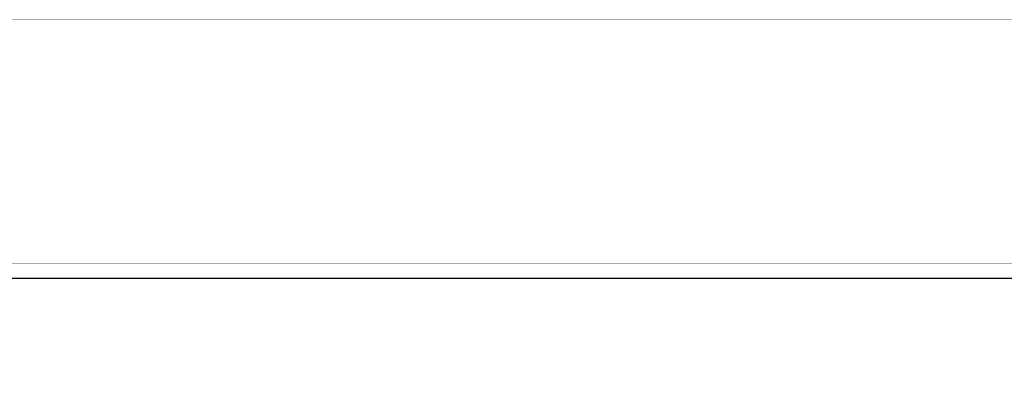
# Model space of a CAD drawing. Header units: millimetres. Extents: x -30280 to 309309, y -17460 to 4378.
# Tile 671 of 1056: x 204061 to 207301, y -11326 to -10160. Entities that reach past the tile are written whole.
import ezdxf

# ---------------------------------------------------------------- set-up
doc = ezdxf.new("R2010")
doc.units = ezdxf.units.MM
doc.header["$MEASUREMENT"] = 0
doc.linetypes.add('Wipeout_Contour', pattern=[1000, 0, -1000])
for name, color, linetype in [('10_ESTR_Fotjats', 7, 'Continuous'), ('Nuevo_07_CR_Cel Ras pladur', 7, 'Continuous'), ('Nuevo_07_CR_Cel Ras_lames', 7, 'Continuous'), ('Nuevo_08_E_Envans secs', 7, 'Continuous')]:
    doc.layers.add(name, color=color, linetype=linetype)
for name, color, linetype, lineweight in [('10_ESTR_Fotjats_Pluma_Nº__1', 7, 'Continuous', 5), ('Nuevo_07_CR_Cel Ras pladur_Pluma_Nº__1', 7, 'Continuous', 5), ('Nuevo_07_CR_Cel Ras_lames_Pluma_Nº__1', 7, 'Continuous', 5)]:
    doc.layers.add(name, color=color, linetype=linetype, lineweight=lineweight)

# ---------------------------------------------------------------- blocks, each defined once
blk = doc.blocks.new('Elem Sección_52_5', base_point=(181934.4, -13460))
at = {"layer": '10_ESTR_Fotjats_Pluma_Nº__1', "color": 7, "linetype": 'Continuous', "lineweight": 5}
blk.add_line((211190.4, -10160), (200805.5, -10160), dxfattribs=at)
blk = doc.blocks.new('Elem Sección_143_5', base_point=(181934.4, -13460))
at = {"layer": 'Nuevo_07_CR_Cel Ras pladur_Pluma_Nº__1', "color": 7, "linetype": 'Continuous', "lineweight": 5}
blk.add_line((209979.7, -11013), (200805.5, -11013), dxfattribs=at)
at = {"layer": 'Nuevo_07_CR_Cel Ras pladur_Pluma_Nº__1', "color": 7, "linetype": 'Continuous', "lineweight": 5, "flags": 128}
blk.add_lwpolyline([(207596.1, -10960), (207296.1, -10960), (206996.1, -10960), (206696.1, -10960), (206396.1, -10960), (206096.1, -10960), (205796.1, -10960), (205496.1, -10960), (205196.1, -10960), (204896.1, -10960), (204596.1, -10960), (204296.1, -10960), (203996.1, -10960), (203696.1, -10960), (203396.1, -10960), (203096.1, -10960), (202796.1, -10960), (202496.1, -10960), (202196.1, -10960), (201896.1, -10960), (201596.1, -10960), (201296.1, -10960), (200996.1, -10960), (200805.5, -10960)], dxfattribs=at)
blk = doc.blocks.new('Elem Sección_172_5', base_point=(181934.4, -13460))
at = {"color": 254, "linetype": 'Wipeout_Contour', "lineweight": 0, "ltscale": 820696.490561}
blk.add_wipeout([(201005.5, -10160), (201005.5, -10960), (208797.9, -10960), (208797.9, -10160)], dxfattribs=at).dxf.layer = 'Nuevo_08_E_Envans secs'
at = {"color": 254, "linetype": 'Wipeout_Contour', "lineweight": 0, "ltscale": 1637533.714366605}
blk.add_wipeout([(201005.5, -11360), (203058.6, -11360), (203058.6, -11410), (204658.6, -11410), (204658.6, -11360), (208797.9, -11360), (208797.9, -11013), (201005.5, -11013)], dxfattribs=at).dxf.layer = 'Nuevo_08_E_Envans secs'
blk = doc.blocks.new('Elem Sección_234_5', base_point=(181934.4, -13460))
at = {"layer": 'Nuevo_07_CR_Cel Ras_lames_Pluma_Nº__1', "color": 7, "linetype": 'Continuous', "lineweight": 5}
blk.add_line((207596.1, -11010), (207296.1, -11010), dxfattribs=at)
blk = doc.blocks.new('Elem Sección_236_5', base_point=(181934.4, -13460))
at = {"layer": 'Nuevo_07_CR_Cel Ras_lames_Pluma_Nº__1', "color": 7, "linetype": 'Continuous', "lineweight": 5}
blk.add_line((207296.1, -11010), (206996.1, -11010), dxfattribs=at)
blk = doc.blocks.new('Elem Sección_237_5', base_point=(181934.4, -13460))
at = {"layer": 'Nuevo_07_CR_Cel Ras_lames_Pluma_Nº__1', "color": 7, "linetype": 'Continuous', "lineweight": 5}
blk.add_line((206996.1, -11010), (206696.1, -11010), dxfattribs=at)
blk = doc.blocks.new('Elem Sección_238_5', base_point=(181934.4, -13460))
at = {"layer": 'Nuevo_07_CR_Cel Ras_lames_Pluma_Nº__1', "color": 7, "linetype": 'Continuous', "lineweight": 5}
blk.add_line((206696.1, -11010), (206396.1, -11010), dxfattribs=at)
blk = doc.blocks.new('Elem Sección_239_5', base_point=(181934.4, -13460))
at = {"layer": 'Nuevo_07_CR_Cel Ras_lames_Pluma_Nº__1', "color": 7, "linetype": 'Continuous', "lineweight": 5}
blk.add_line((206396.1, -11010), (206096.1, -11010), dxfattribs=at)
blk = doc.blocks.new('Elem Sección_240_5', base_point=(181934.4, -13460))
at = {"layer": 'Nuevo_07_CR_Cel Ras_lames_Pluma_Nº__1', "color": 7, "linetype": 'Continuous', "lineweight": 5}
blk.add_line((206096.1, -11010), (205796.1, -11010), dxfattribs=at)
blk = doc.blocks.new('Elem Sección_241_5', base_point=(181934.4, -13460))
at = {"layer": 'Nuevo_07_CR_Cel Ras_lames_Pluma_Nº__1', "color": 7, "linetype": 'Continuous', "lineweight": 5}
blk.add_line((205796.1, -11010), (205496.1, -11010), dxfattribs=at)
blk = doc.blocks.new('Elem Sección_242_5', base_point=(181934.4, -13460))
at = {"layer": 'Nuevo_07_CR_Cel Ras_lames_Pluma_Nº__1', "color": 7, "linetype": 'Continuous', "lineweight": 5}
blk.add_line((205496.1, -11010), (205196.1, -11010), dxfattribs=at)
blk = doc.blocks.new('Elem Sección_243_5', base_point=(181934.4, -13460))
at = {"layer": 'Nuevo_07_CR_Cel Ras_lames_Pluma_Nº__1', "color": 7, "linetype": 'Continuous', "lineweight": 5}
blk.add_line((205196.1, -11010), (204896.1, -11010), dxfattribs=at)
blk = doc.blocks.new('Elem Sección_244_5', base_point=(181934.4, -13460))
at = {"layer": 'Nuevo_07_CR_Cel Ras_lames_Pluma_Nº__1', "color": 7, "linetype": 'Continuous', "lineweight": 5}
blk.add_line((204896.1, -11010), (204596.1, -11010), dxfattribs=at)
blk = doc.blocks.new('Elem Sección_245_5', base_point=(181934.4, -13460))
at = {"layer": 'Nuevo_07_CR_Cel Ras_lames_Pluma_Nº__1', "color": 7, "linetype": 'Continuous', "lineweight": 5}
blk.add_line((204596.1, -11010), (204296.1, -11010), dxfattribs=at)
blk = doc.blocks.new('Elem Sección_246_5', base_point=(181934.4, -13460))
at = {"layer": 'Nuevo_07_CR_Cel Ras_lames_Pluma_Nº__1', "color": 7, "linetype": 'Continuous', "lineweight": 5}
blk.add_line((204296.1, -11010), (203996.1, -11010), dxfattribs=at)

msp = doc.modelspace()

# ---------------------------------------------------------------- block references
at = {"layer": '10_ESTR_Fotjats', "lineweight": 0}
msp.add_blockref('Elem Sección_52_5', (181934.4, -13460), dxfattribs=at)
at = {"layer": 'Nuevo_07_CR_Cel Ras pladur', "lineweight": 0}
msp.add_blockref('Elem Sección_143_5', (181934.4, -13460), dxfattribs=at)

# ---------------------------------------------------------------- next in the draw order: block references
at = {"layer": 'Nuevo_08_E_Envans secs', "lineweight": 0}
msp.add_blockref('Elem Sección_172_5', (181934.4, -13460), dxfattribs=at)

# ---------------------------------------------------------------- next in the draw order: block references
at = {"layer": 'Nuevo_07_CR_Cel Ras_lames', "lineweight": 0}
for name in ['Elem Sección_246_5', 'Elem Sección_245_5', 'Elem Sección_244_5', 'Elem Sección_243_5', 'Elem Sección_242_5', 'Elem Sección_241_5', 'Elem Sección_240_5', 'Elem Sección_239_5', 'Elem Sección_238_5', 'Elem Sección_237_5', 'Elem Sección_236_5', 'Elem Sección_234_5']:
    msp.add_blockref(name, (181934.4, -13460), dxfattribs=at)

doc.saveas('drawing.dxf')
